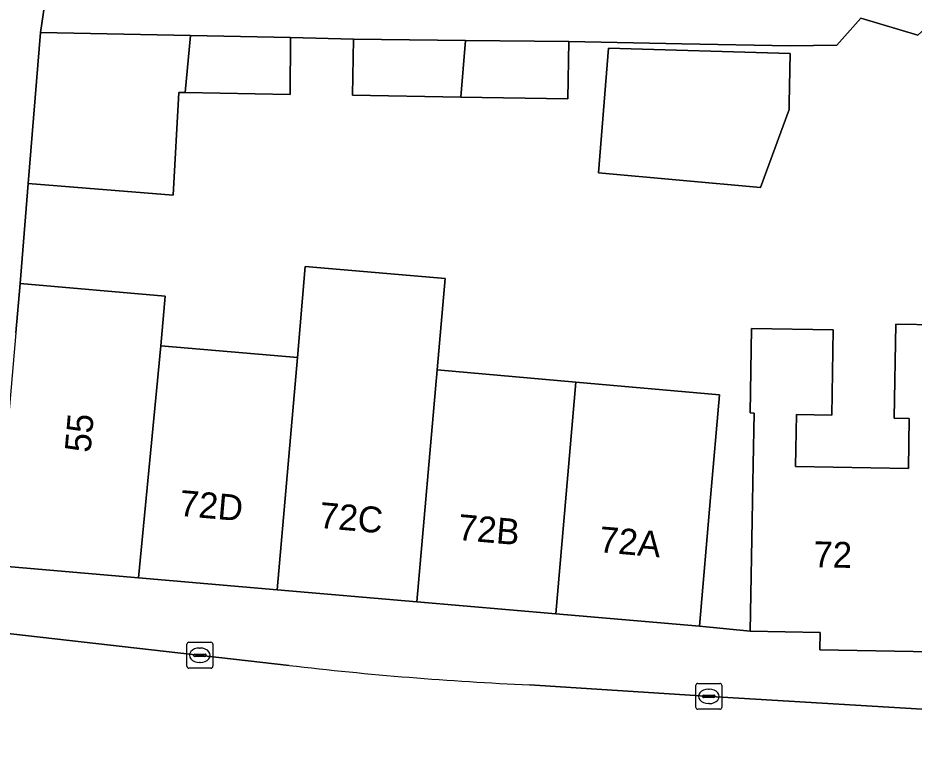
# Model space of a CAD drawing. Extents: x 161838 to 162344, y 381620 to 382160.
# Drawn here: x 162047.1 to 162081.72, y 381634.19 to 381662.33 of the extents above; entities that cross this region are included whole.
import ezdxf

# ---------------------------------------------------------------- set-up
doc = ezdxf.new("R2010")
doc.units = 0
for name, color, linetype in [('IMGEO_Erf', 7, 'Continuous'), ('IMGEO_Kolk', 7, 'Continuous'), ('IMGEO_Muur', 7, 'Continuous'), ('IMGEO_Pand', 7, 'Continuous'), ('IMGEO_Pand_nummerreeks', 7, 'Continuous'), ('IMGEO_Rijbaan_lokaal_open', 7, 'Continuous'), ('IMGEO_Voetpad_open', 7, 'Continuous')]:
    doc.layers.add(name, color=color, linetype=linetype)

msp = doc.modelspace()

# ---------------------------------------------------------------- linework, layer by layer
at = {"layer": 'IMGEO_Erf'}
msp.add_lwpolyline([(162081.862, 381661.656), (162079.661, 381662.314), (162078.735, 381661.272), (162076.93, 381661.252), (162072.739, 381661.332), (162068.379, 381661.411), (162068.346, 381659.202), (162064.202, 381659.271), (162060.027, 381659.34), (162060.063, 381661.514), (162057.625, 381661.577), (162057.61, 381659.372), (162053.552, 381659.444), (162053.312, 381659.448), (162053.09, 381655.476), (162047.488, 381655.935), (162047.18, 381652.06), (162052.782, 381651.569), (162052.616, 381649.65), (162057.894, 381649.2), (162058.199, 381652.724), (162063.595, 381652.257), (162063.289, 381648.725), (162068.655, 381648.254), (162074.202, 381647.766), (162073.857, 381643.797), (162073.425, 381638.815), (162075.383, 381638.626), (162075.474, 381643.626), (162075.5, 381645.069), (162075.536, 381647.059), (162075.378, 381647.062), (162075.438, 381650.331), (162078.595, 381650.274), (162078.535, 381646.98), (162077.171, 381647.004), (162077.135, 381644.991), (162081.497, 381644.912), (162081.532, 381646.843), (162080.941, 381646.854), (162081.006, 381650.497), (162082.624, 381650.468)], dxfattribs=at)
msp.add_lwpolyline([(162076.891, 381659.033), (162076.887, 381658.785), (162075.777, 381655.775), (162069.519, 381656.342), (162069.916, 381661.158), (162076.925, 381660.953)], close=True, dxfattribs=at)
at = {"layer": 'IMGEO_Kolk'}
for p, q in [((162053.626, 381637.27), (162053.626, 381638.122)), ((162053.701, 381638.196), (162054.553, 381638.196)), ((162054.627, 381638.122), (162054.627, 381637.27)), ((162054.114, 381637.976), (162054.139, 381637.976)), ((162053.885, 381637.69), (162053.885, 381637.702)), ((162054.323, 381637.653), (162053.925, 381637.653)), ((162053.928, 381637.739), (162054.326, 381637.739)), ((162054.137, 381637.416), (162054.112, 381637.416)), ((162054.369, 381637.702), (162054.369, 381637.69)), ((162054.553, 381637.196), (162053.701, 381637.196)), ((162073.285, 381635.682), (162073.285, 381636.534)), ((162073.36, 381636.608), (162074.212, 381636.608)), ((162073.773, 381636.388), (162073.798, 381636.388)), ((162074.286, 381636.534), (162074.286, 381635.682)), ((162073.544, 381636.102), (162073.544, 381636.114)), ((162073.982, 381636.065), (162073.584, 381636.065)), ((162073.587, 381636.151), (162073.985, 381636.151)), ((162074.028, 381636.114), (162074.028, 381636.102)), ((162073.796, 381635.828), (162073.771, 381635.828)), ((162074.212, 381635.608), (162073.36, 381635.608))]:
    msp.add_line(p, q, dxfattribs=at)
for points in [[(162053.626, 381637.27), (162053.626, 381638.122)], [(162053.701, 381638.196), (162054.553, 381638.196)], [(162054.627, 381638.122), (162054.627, 381637.27)], [(162054.553, 381637.196), (162053.701, 381637.196)], [(162073.285, 381635.682), (162073.285, 381636.534)], [(162073.36, 381636.608), (162074.212, 381636.608)], [(162074.286, 381636.534), (162074.286, 381635.682)], [(162074.212, 381635.608), (162073.36, 381635.608)]]:
    msp.add_lwpolyline(points, dxfattribs=at)
for centre, radius, start, end in [((162053.703, 381638.12), 0.0765, 91.552, 178.448), ((162053.703, 381638.12), 0.0765, 91.552, 178.448), ((162054.551, 381638.12), 0.0765, 1.552, 88.448), ((162054.551, 381638.12), 0.0765, 1.552, 88.448), ((162053.925, 381637.699), 0.0403, 85.8775, 175.7526), ((162053.922, 381637.689), 0.0366, 178.938, 274.7102), ((162054.326, 381637.696), 0.043, 264.8664, 352.4533), ((162054.33, 381637.701), 0.0386, 1.7309, 96.639), ((162053.703, 381637.272), 0.0765, 181.552, 268.448), ((162053.703, 381637.272), 0.0765, 181.552, 268.448), ((162054.551, 381637.272), 0.0765, 271.552, 358.448), ((162054.551, 381637.272), 0.0765, 271.552, 358.448), ((162073.362, 381636.532), 0.0765, 91.552, 178.448), ((162073.362, 381636.532), 0.0765, 91.552, 178.448), ((162074.21, 381636.532), 0.0765, 1.552, 88.448), ((162074.21, 381636.532), 0.0765, 1.552, 88.448), ((162073.584, 381636.111), 0.0403, 85.8775, 175.7526), ((162073.581, 381636.101), 0.0366, 178.938, 274.7102), ((162073.985, 381636.108), 0.043, 264.8664, 352.4533), ((162073.989, 381636.113), 0.0386, 1.7309, 96.639), ((162073.362, 381635.684), 0.0765, 181.552, 268.448), ((162073.362, 381635.684), 0.0765, 181.552, 268.448), ((162074.21, 381635.684), 0.0765, 271.552, 358.448), ((162074.21, 381635.684), 0.0765, 271.552, 358.448)]:
    msp.add_arc(centre, radius, start, end, dxfattribs=at)
for centre, major_axis, ratio, start_param, end_param in [((162054.113, 381637.696), (-0.387, 0.002), 0.722429, 4.712389, 7.853982), ((162054.138, 381637.696), (-0.39, 0.002), 0.717154, 1.570796, 4.712389), ((162073.772, 381636.108), (-0.387, 0.002), 0.722429, 4.712389, 7.853982), ((162073.797, 381636.108), (-0.39, 0.002), 0.717154, 1.570796, 4.712389)]:
    msp.add_ellipse(centre, major_axis=major_axis, ratio=ratio, start_param=start_param, end_param=end_param, dxfattribs=at)
at = {"layer": 'IMGEO_Muur'}
msp.add_lwpolyline([(162047.488, 381655.935), (162047.18, 381652.06)], dxfattribs=at)
at = {"layer": 'IMGEO_Pand'}
for points in [[(162053.552, 381659.444), (162053.763, 381661.652), (162047.965, 381661.765), (162047.488, 381655.935), (162053.09, 381655.476), (162053.312, 381659.448)], [(162053.552, 381659.444), (162057.61, 381659.372), (162057.625, 381661.577), (162053.763, 381661.652)], [(162064.202, 381659.271), (162064.391, 381661.46), (162060.063, 381661.514), (162060.027, 381659.34)], [(162064.202, 381659.271), (162068.346, 381659.202), (162068.379, 381661.411), (162064.391, 381661.46)], [(162069.519, 381656.342), (162075.777, 381655.775), (162076.887, 381658.785), (162076.891, 381659.033), (162076.925, 381660.953), (162069.916, 381661.158)], [(162063.289, 381648.725), (162063.595, 381652.257), (162058.199, 381652.724), (162057.894, 381649.2), (162057.117, 381640.227), (162062.513, 381639.76)], [(162051.76, 381640.691), (162052.616, 381649.65), (162052.782, 381651.569), (162047.18, 381652.06), (162047.013, 381650.157), (162046.226, 381641.17)], [(162082.409, 381638.475), (162082.522, 381644.765), (162082.624, 381650.468), (162081.006, 381650.497), (162080.941, 381646.854), (162081.532, 381646.843), (162081.497, 381644.912), (162077.135, 381644.991), (162077.171, 381647.004), (162078.535, 381646.98), (162078.595, 381650.274), (162075.438, 381650.331), (162075.378, 381647.062), (162075.536, 381647.059), (162075.5, 381645.069), (162075.474, 381643.626), (162075.383, 381638.626), (162078.094, 381638.577), (162078.081, 381637.901), (162082.397, 381637.823)], [(162051.76, 381640.691), (162057.117, 381640.227), (162057.894, 381649.2), (162052.616, 381649.65)], [(162062.513, 381639.76), (162067.88, 381639.295), (162068.655, 381648.254), (162063.289, 381648.725)], [(162068.655, 381648.254), (162067.88, 381639.295), (162073.425, 381638.815), (162073.857, 381643.797), (162074.202, 381647.766)]]:
    msp.add_lwpolyline(points, close=True, dxfattribs=at)
at = {"layer": 'IMGEO_Rijbaan_lokaal_open'}
for points in [[(162057.572, 381637.304), (162044.769, 381638.755), (162041.638, 381639.11), (162035.682, 381639.818), (162030.858, 381640.392), (162016.672, 381642.306), (162003.764, 381644.039), (162000, 381644.547), (161989.428, 381645.974), (161976.924, 381647.666), (161976.702, 381646.425), (161980.412, 381641.904)], [(162069.066, 381631.294), (162083.008, 381630.46), (162083.314, 381635.535), (162073.658, 381636.117), (162066.864, 381636.554)]]:
    msp.add_lwpolyline(points, dxfattribs=at)
msp.add_arc((162072.462, 381763.842), 127.411, 263.28887, 267.48193, dxfattribs=at)
at = {"layer": 'IMGEO_Voetpad_open'}
for points in [[(162048.665, 381666.475), (162047.965, 381661.765), (162053.763, 381661.652), (162057.625, 381661.577), (162060.063, 381661.514), (162064.391, 381661.46), (162068.379, 381661.411), (162072.739, 381661.332), (162076.93, 381661.252), (162078.735, 381661.272), (162079.661, 381662.314), (162081.862, 381661.656), (162083.454, 381663.134), (162082.012, 381668.432), (162093.269, 381698.426)], [(162047.013, 381650.157), (162047.18, 381652.06), (162047.488, 381655.935), (162047.965, 381661.765), (162048.665, 381666.475)], [(161892.731, 381658.781), (161900.703, 381657.764), (161913.151, 381656.071), (161923.921, 381654.69), (161940.036, 381652.534), (161957.169, 381650.266), (161974.233, 381648.03), (161976.924, 381647.666), (161989.428, 381645.974), (162000, 381644.547), (162003.764, 381644.039), (162016.672, 381642.306), (162030.858, 381640.392), (162035.682, 381639.818), (162041.638, 381639.11), (162044.769, 381638.755), (162057.572, 381637.304)], [(162082.397, 381637.823), (162078.081, 381637.901), (162078.094, 381638.577), (162075.383, 381638.626), (162073.425, 381638.815), (162067.88, 381639.295), (162062.513, 381639.76), (162057.117, 381640.227), (162051.76, 381640.691), (162046.226, 381641.17), (162042.126, 381641.543), (162038.836, 381642), (162035.189, 381642.607), (162006.308, 381646.602)], [(162066.864, 381636.554), (162073.658, 381636.117), (162083.314, 381635.535), (162085.478, 381635.405), (162086.17, 381635.382), (162098.826, 381634.971), (162111.846, 381634.697), (162124.705, 381634.603), (162127.788, 381634.538), (162137.564, 381634.33), (162137.678, 381634.326)]]:
    msp.add_lwpolyline(points, dxfattribs=at)
msp.add_arc((162072.462, 381763.842), 127.411, 263.28887, 267.48193, dxfattribs=at)

# ---------------------------------------------------------------- texts
at = {"layer": 'IMGEO_Pand_nummerreeks'}
for s, rotation, p in [('55', 84.9953, (162049.899, 381645.506)), ('72D', 355.0533, (162053.304, 381643.087)), ('72C', 355.0496, (162058.706, 381642.62)), ('72B', 355.0494, (162064.062, 381642.156)), ('72A', 355.0514, (162069.518, 381641.683)), ('72', 358.8903, (162077.822, 381641.099))]:
    msp.add_text(s, height=1, rotation=rotation, dxfattribs=at).set_placement(p)

doc.saveas('drawing.dxf')
